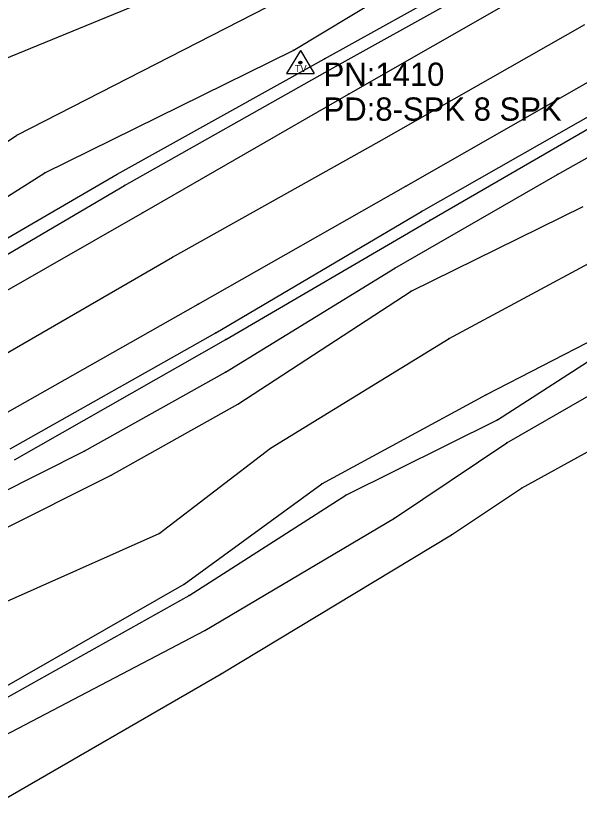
# Model space of a CAD drawing. Extents: x 1419505 to 1434054, y 1956910 to 1968644.
# Drawn here: x 1421347.6 to 1421468.9, y 1957876.6 to 1958046.7 of the extents above; entities that cross this region are included whole.
import ezdxf

# ---------------------------------------------------------------- set-up
doc = ezdxf.new("R2010")
doc.units = 0
for name, color, linetype in [('S_BREAKLINE', 7, 'Continuous'), ('S_DITCHLINE', 7, 'Continuous'), ('S_EDGE_PAVEMENT', 7, 'Continuous'), ('S_GRD_PT_SYM', 7, 'Continuous'), ('S_PAVEMENT_CROWN', 7, 'Continuous'), ('S_RDW_PT_SYM', 7, 'Continuous'), ('S_SECONDARY_CTL', 7, 'Continuous'), ('S_SECONDARY_CTL_ANNOT', 7, 'Continuous'), ('S_SHOULDER', 7, 'Continuous')]:
    doc.layers.add(name, color=color, linetype=linetype)

msp = doc.modelspace()

# ---------------------------------------------------------------- linework, layer by layer
at = {"layer": 'S_BREAKLINE'}
for p, q in [((1421407.2731, 1958039.2002), (1421470.4871, 1958077.4767)), ((1421414.0325, 1958037.3861), (1421458.4504, 1958062.1337)), ((1421342.6309, 1958036.386), (1421396.6844, 1958058.5895)), ((1421347.8112, 1958020.979), (1421401.7977, 1958048.6468)), ((1421353.7786, 1958012.8745), (1421407.2731, 1958039.2002)), ((1421369.4216, 1958012.5545), (1421414.0325, 1958037.3861)), ((1421464.1827, 1958012.5055), (1421502.5782, 1958034.1169)), ((1421436.802, 1958002.6829), (1421480.1278, 1958027.7815)), ((1421291.3056, 1957983.3496), (1421347.8112, 1958020.979)), ((1421296.8419, 1957976.5532), (1421353.7786, 1958012.8745)), ((1421326.0948, 1957987.3689), (1421369.4216, 1958012.5545)), ((1421429.1835, 1957992.3082), (1421464.1827, 1958012.5055)), ((1421432.6937, 1957987.3949), (1421469.7521, 1958005.622)), ((1421392.7981, 1957976.9622), (1421436.802, 1958002.6829)), ((1421440.8982, 1957977.1642), (1421476.4385, 1957996.3364)), ((1421392.6911, 1957969.9407), (1421429.1835, 1957992.3082)), ((1421395.4043, 1957963.0063), (1421432.6937, 1957987.3949)), ((1421448.9618, 1957965.1174), (1421487.2662, 1957984.9117)), ((1421347.2972, 1957951.0335), (1421392.7981, 1957976.9622)), ((1421402.4377, 1957953.5237), (1421440.8982, 1957977.1642)), ((1421362.2802, 1957952.8856), (1421392.6911, 1957969.9407)), ((1421456.4302, 1957944.9121), (1421499.677, 1957968.7087)), ((1421413.4495, 1957945.8762), (1421448.9618, 1957965.1174)), ((1421368.1135, 1957947.7213), (1421395.4043, 1957963.0063)), ((1421323.3796, 1957933.3114), (1421362.2802, 1957952.8856)), ((1421378.4082, 1957935.1425), (1421402.4377, 1957953.5237)), ((1421326.1278, 1957926.769), (1421368.1135, 1957947.7213)), ((1421383.8315, 1957924.2708), (1421413.4495, 1957945.8762)), ((1421441.3583, 1957934.8665), (1421456.4302, 1957944.9121)), ((1421332.5282, 1957914.7432), (1421378.4082, 1957935.1425)), ((1421391.7591, 1957904.9155), (1421441.3583, 1957934.8665)), ((1421339.0927, 1957898.6621), (1421383.8315, 1957924.2708)), ((1421342.7579, 1957876.6367), (1421391.7591, 1957904.9155))]:
    msp.add_line(p, q, dxfattribs=at)
at = {"layer": 'S_DITCHLINE'}
for p, q in [((1421451.3059, 1957959.6761), (1421489.0693, 1957984.0337)), ((1421453.303, 1957954.7158), (1421495.9718, 1957979.3073)), ((1421418.6128, 1957943.406), (1421451.3059, 1957959.6761)), ((1421429.1125, 1957938.4667), (1421453.303, 1957954.7158)), ((1421384.8616, 1957921.8406), (1421418.6128, 1957943.406)), ((1421388.2908, 1957914.2671), (1421429.1125, 1957938.4667)), ((1421338.6796, 1957895.909), (1421384.8616, 1957921.8406)), ((1421339.7237, 1957888.8175), (1421388.2908, 1957914.2671))]:
    msp.add_line(p, q, dxfattribs=at)
at = {"layer": 'S_EDGE_PAVEMENT'}
for p, q in [((1421419.2128, 1958029.8056), (1421463.3317, 1958055.0592)), ((1421431.5576, 1958009.9673), (1421475.1054, 1958034.9019)), ((1421374.812, 1958004.265), (1421419.2128, 1958029.8056)), ((1421386.8237, 1957984.5677), (1421431.5576, 1958009.9673)), ((1421330.6481, 1957979.0063), (1421374.812, 1958004.265)), ((1421342.9899, 1957959.7341), (1421386.8237, 1957984.5677))]:
    msp.add_line(p, q, dxfattribs=at)
at = {"layer": 'S_GRD_PT_SYM'}
for points in [[(1421407.2731, 1958039.2002), (1421407.2731, 1958039.2502), (1421407.2731, 1958039.2002), (1421407.2231, 1958039.2002), (1421407.2731, 1958039.2002), (1421407.2731, 1958039.1502), (1421407.2731, 1958039.2002), (1421407.3231, 1958039.2002)], [(1421414.0325, 1958037.3861), (1421414.0325, 1958037.4361), (1421414.0325, 1958037.3861), (1421413.9825, 1958037.3861), (1421414.0325, 1958037.3861), (1421414.0325, 1958037.3361), (1421414.0325, 1958037.3861), (1421414.0825, 1958037.3861)], [(1421347.8112, 1958020.979), (1421347.8112, 1958021.029), (1421347.8112, 1958020.979), (1421347.7612, 1958020.979), (1421347.8112, 1958020.979), (1421347.8112, 1958020.929), (1421347.8112, 1958020.979), (1421347.8612, 1958020.979)], [(1421353.7786, 1958012.8745), (1421353.7786, 1958012.9245), (1421353.7786, 1958012.8745), (1421353.7286, 1958012.8745), (1421353.7786, 1958012.8745), (1421353.7786, 1958012.8245), (1421353.7786, 1958012.8745), (1421353.8286, 1958012.8745)], [(1421369.4216, 1958012.5545), (1421369.4216, 1958012.6045), (1421369.4216, 1958012.5545), (1421369.3716, 1958012.5545), (1421369.4216, 1958012.5545), (1421369.4216, 1958012.5045), (1421369.4216, 1958012.5545), (1421369.4716, 1958012.5545)], [(1421464.1827, 1958012.5055), (1421464.1827, 1958012.5555), (1421464.1827, 1958012.5055), (1421464.1327, 1958012.5055), (1421464.1827, 1958012.5055), (1421464.1827, 1958012.4555), (1421464.1827, 1958012.5055), (1421464.2327, 1958012.5055)], [(1421436.802, 1958002.6829), (1421436.802, 1958002.7329), (1421436.802, 1958002.6829), (1421436.752, 1958002.6829), (1421436.802, 1958002.6829), (1421436.802, 1958002.6329), (1421436.802, 1958002.6829), (1421436.852, 1958002.6829)], [(1421429.1835, 1957992.3082), (1421429.1835, 1957992.3582), (1421429.1835, 1957992.3082), (1421429.1335, 1957992.3082), (1421429.1835, 1957992.3082), (1421429.1835, 1957992.2582), (1421429.1835, 1957992.3082), (1421429.2335, 1957992.3082)], [(1421432.6937, 1957987.3949), (1421432.6937, 1957987.4449), (1421432.6937, 1957987.3949), (1421432.6437, 1957987.3949), (1421432.6937, 1957987.3949), (1421432.6937, 1957987.3449), (1421432.6937, 1957987.3949), (1421432.7437, 1957987.3949)], [(1421392.7981, 1957976.9622), (1421392.7981, 1957977.0122), (1421392.7981, 1957976.9622), (1421392.7481, 1957976.9622), (1421392.7981, 1957976.9622), (1421392.7981, 1957976.9122), (1421392.7981, 1957976.9622), (1421392.8481, 1957976.9622)], [(1421440.8982, 1957977.1642), (1421440.8982, 1957977.2142), (1421440.8982, 1957977.1642), (1421440.8482, 1957977.1642), (1421440.8982, 1957977.1642), (1421440.8982, 1957977.1142), (1421440.8982, 1957977.1642), (1421440.9482, 1957977.1642)], [(1421392.6911, 1957969.9407), (1421392.6911, 1957969.9907), (1421392.6911, 1957969.9407), (1421392.6411, 1957969.9407), (1421392.6911, 1957969.9407), (1421392.6911, 1957969.8907), (1421392.6911, 1957969.9407), (1421392.7411, 1957969.9407)], [(1421448.9618, 1957965.1174), (1421448.9618, 1957965.1674), (1421448.9618, 1957965.1174), (1421448.9118, 1957965.1174), (1421448.9618, 1957965.1174), (1421448.9618, 1957965.0674), (1421448.9618, 1957965.1174), (1421449.0118, 1957965.1174)], [(1421395.4043, 1957963.0063), (1421395.4043, 1957963.0563), (1421395.4043, 1957963.0063), (1421395.3543, 1957963.0063), (1421395.4043, 1957963.0063), (1421395.4043, 1957962.9563), (1421395.4043, 1957963.0063), (1421395.4543, 1957963.0063)], [(1421451.3059, 1957959.6761), (1421451.3059, 1957959.7261), (1421451.3059, 1957959.6761), (1421451.2559, 1957959.6761), (1421451.3059, 1957959.6761), (1421451.3059, 1957959.6261), (1421451.3059, 1957959.6761), (1421451.3559, 1957959.6761)], [(1421453.303, 1957954.7158), (1421453.303, 1957954.7658), (1421453.303, 1957954.7158), (1421453.253, 1957954.7158), (1421453.303, 1957954.7158), (1421453.303, 1957954.6658), (1421453.303, 1957954.7158), (1421453.353, 1957954.7158)], [(1421362.2802, 1957952.8856), (1421362.2802, 1957952.9356), (1421362.2802, 1957952.8856), (1421362.2302, 1957952.8856), (1421362.2802, 1957952.8856), (1421362.2802, 1957952.8356), (1421362.2802, 1957952.8856), (1421362.3302, 1957952.8856)], [(1421402.4377, 1957953.5237), (1421402.4377, 1957953.5737), (1421402.4377, 1957953.5237), (1421402.3877, 1957953.5237), (1421402.4377, 1957953.5237), (1421402.4377, 1957953.4737), (1421402.4377, 1957953.5237), (1421402.4877, 1957953.5237)], [(1421368.1135, 1957947.7213), (1421368.1135, 1957947.7713), (1421368.1135, 1957947.7213), (1421368.0635, 1957947.7213), (1421368.1135, 1957947.7213), (1421368.1135, 1957947.6713), (1421368.1135, 1957947.7213), (1421368.1635, 1957947.7213)], [(1421413.4495, 1957945.8762), (1421413.4495, 1957945.9262), (1421413.4495, 1957945.8762), (1421413.3995, 1957945.8762), (1421413.4495, 1957945.8762), (1421413.4495, 1957945.8262), (1421413.4495, 1957945.8762), (1421413.4995, 1957945.8762)], [(1421456.4302, 1957944.9121), (1421456.4302, 1957944.9621), (1421456.4302, 1957944.9121), (1421456.3802, 1957944.9121), (1421456.4302, 1957944.9121), (1421456.4302, 1957944.8621), (1421456.4302, 1957944.9121), (1421456.4802, 1957944.9121)], [(1421418.6128, 1957943.406), (1421418.6128, 1957943.456), (1421418.6128, 1957943.406), (1421418.5628, 1957943.406), (1421418.6128, 1957943.406), (1421418.6128, 1957943.356), (1421418.6128, 1957943.406), (1421418.6628, 1957943.406)], [(1421429.1125, 1957938.4667), (1421429.1125, 1957938.5167), (1421429.1125, 1957938.4667), (1421429.0625, 1957938.4667), (1421429.1125, 1957938.4667), (1421429.1125, 1957938.4167), (1421429.1125, 1957938.4667), (1421429.1625, 1957938.4667)], [(1421378.4082, 1957935.1425), (1421378.4082, 1957935.1925), (1421378.4082, 1957935.1425), (1421378.3582, 1957935.1425), (1421378.4082, 1957935.1425), (1421378.4082, 1957935.0925), (1421378.4082, 1957935.1425), (1421378.4582, 1957935.1425)], [(1421441.3583, 1957934.8665), (1421441.3583, 1957934.9165), (1421441.3583, 1957934.8665), (1421441.3083, 1957934.8665), (1421441.3583, 1957934.8665), (1421441.3583, 1957934.8165), (1421441.3583, 1957934.8665), (1421441.4083, 1957934.8665)], [(1421383.8315, 1957924.2708), (1421383.8315, 1957924.3208), (1421383.8315, 1957924.2708), (1421383.7815, 1957924.2708), (1421383.8315, 1957924.2708), (1421383.8315, 1957924.2208), (1421383.8315, 1957924.2708), (1421383.8815, 1957924.2708)], [(1421384.8616, 1957921.8406), (1421384.8616, 1957921.8906), (1421384.8616, 1957921.8406), (1421384.8116, 1957921.8406), (1421384.8616, 1957921.8406), (1421384.8616, 1957921.7906), (1421384.8616, 1957921.8406), (1421384.9116, 1957921.8406)], [(1421388.2908, 1957914.2671), (1421388.2908, 1957914.3171), (1421388.2908, 1957914.2671), (1421388.2408, 1957914.2671), (1421388.2908, 1957914.2671), (1421388.2908, 1957914.2171), (1421388.2908, 1957914.2671), (1421388.3408, 1957914.2671)], [(1421391.7591, 1957904.9155), (1421391.7591, 1957904.9655), (1421391.7591, 1957904.9155), (1421391.7091, 1957904.9155), (1421391.7591, 1957904.9155), (1421391.7591, 1957904.8655), (1421391.7591, 1957904.9155), (1421391.8091, 1957904.9155)]]:
    msp.add_lwpolyline(points, dxfattribs=at)
at = {"layer": 'S_PAVEMENT_CROWN'}
for p, q in [((1421425.8453, 1958019.5959), (1421470.0711, 1958044.7896)), ((1421381.2784, 1957994.6743), (1421425.8453, 1958019.5959)), ((1421337.8446, 1957969.5387), (1421381.2784, 1957994.6743))]:
    msp.add_line(p, q, dxfattribs=at)
at = {"layer": 'S_RDW_PT_SYM'}
for points in [[(1421415.2846, 1958035.1059), (1421415.2846, 1958035.1559), (1421415.2846, 1958035.1059), (1421415.2346, 1958035.1059), (1421415.2846, 1958035.1059), (1421415.2846, 1958035.0559), (1421415.2846, 1958035.1059), (1421415.3346, 1958035.1059)], [(1421419.2128, 1958029.8056), (1421419.2128, 1958029.8556), (1421419.2128, 1958029.8056), (1421419.1628, 1958029.8056), (1421419.2128, 1958029.8056), (1421419.2128, 1958029.7556), (1421419.2128, 1958029.8056), (1421419.2628, 1958029.8056)], [(1421425.8453, 1958019.5959), (1421425.8453, 1958019.6459), (1421425.8453, 1958019.5959), (1421425.7953, 1958019.5959), (1421425.8453, 1958019.5959), (1421425.8453, 1958019.5459), (1421425.8453, 1958019.5959), (1421425.8953, 1958019.5959)], [(1421370.9427, 1958010.1213), (1421370.9427, 1958010.1713), (1421370.9427, 1958010.1213), (1421370.8927, 1958010.1213), (1421370.9427, 1958010.1213), (1421370.9427, 1958010.0713), (1421370.9427, 1958010.1213), (1421370.9927, 1958010.1213)], [(1421431.5576, 1958009.9673), (1421431.5576, 1958010.0173), (1421431.5576, 1958009.9673), (1421431.5076, 1958009.9673), (1421431.5576, 1958009.9673), (1421431.5576, 1958009.9173), (1421431.5576, 1958009.9673), (1421431.6076, 1958009.9673)], [(1421374.812, 1958004.265), (1421374.812, 1958004.315), (1421374.812, 1958004.265), (1421374.762, 1958004.265), (1421374.812, 1958004.265), (1421374.812, 1958004.215), (1421374.812, 1958004.265), (1421374.862, 1958004.265)], [(1421434.9088, 1958004.555), (1421434.9088, 1958004.605), (1421434.9088, 1958004.555), (1421434.8588, 1958004.555), (1421434.9088, 1958004.555), (1421434.9088, 1958004.505), (1421434.9088, 1958004.555), (1421434.9588, 1958004.555)], [(1421381.2784, 1957994.6743), (1421381.2784, 1957994.7243), (1421381.2784, 1957994.6743), (1421381.2284, 1957994.6743), (1421381.2784, 1957994.6743), (1421381.2784, 1957994.6243), (1421381.2784, 1957994.6743), (1421381.3284, 1957994.6743)], [(1421386.8237, 1957984.5677), (1421386.8237, 1957984.6177), (1421386.8237, 1957984.5677), (1421386.7737, 1957984.5677), (1421386.8237, 1957984.5677), (1421386.8237, 1957984.5177), (1421386.8237, 1957984.5677), (1421386.8737, 1957984.5677)], [(1421390.64, 1957978.4003), (1421390.64, 1957978.4503), (1421390.64, 1957978.4003), (1421390.59, 1957978.4003), (1421390.64, 1957978.4003), (1421390.64, 1957978.3503), (1421390.64, 1957978.4003), (1421390.69, 1957978.4003)]]:
    msp.add_lwpolyline(points, dxfattribs=at)
at = {"layer": 'S_SECONDARY_CTL'}
for p, q in [((1421408.8382, 1958039.2101), (1421405.8282, 1958034.2562)), ((1421408.8382, 1958039.2101), (1421411.7855, 1958034.2562)), ((1421405.8282, 1958034.2562), (1421411.7855, 1958034.2562))]:
    msp.add_line(p, q, dxfattribs=at)
for radius in [0.3111, 0.1827, 0.1033]:
    msp.add_circle((1421408.8382, 1958036.6), radius, dxfattribs=at)
at = {"layer": 'S_SHOULDER'}
for p, q in [((1421415.2846, 1958035.1059), (1421459.7454, 1958059.9376)), ((1421370.9427, 1958010.1213), (1421415.2846, 1958035.1059)), ((1421434.9088, 1958004.555), (1421479.0627, 1958029.6896)), ((1421327.5719, 1957984.6997), (1421370.9427, 1958010.1213)), ((1421390.64, 1957978.4003), (1421434.9088, 1958004.555)), ((1421346.3101, 1957953.3957), (1421390.64, 1957978.4003))]:
    msp.add_line(p, q, dxfattribs=at)

# ---------------------------------------------------------------- texts
at = {"layer": 'S_SECONDARY_CTL'}
msp.add_text('TV', height=1.5, rotation=360, dxfattribs=at).set_placement((1421407.6335, 1958034.5887))
at = {"layer": 'S_SECONDARY_CTL_ANNOT'}
for s, p in [('PN:1410', (1421413.8382, 1958031.6)), ('PD:8-SPK 8 SPK', (1421413.8382, 1958024.1))]:
    msp.add_text(s, height=5, dxfattribs=at).set_placement(p)

doc.saveas('drawing.dxf')
